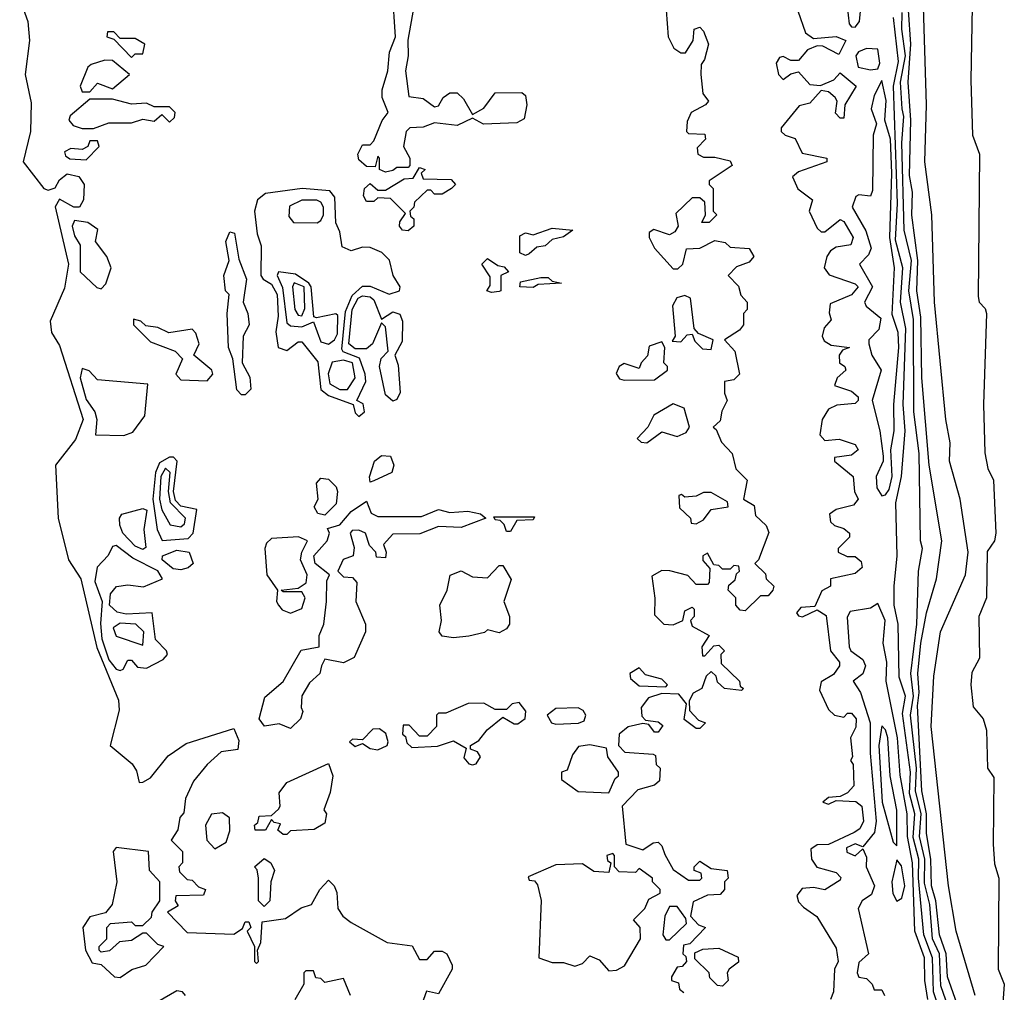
# Model space of a CAD drawing. Extents: x 2889633 to 3052318, y 540750 to 918690.
# Tile 401 of 656: x 3049620 to 3052219, y 684264 to 686830. Entities that reach past the tile are written whole.
import ezdxf

# ---------------------------------------------------------------- set-up
doc = ezdxf.new("R2010")
doc.units = 0

msp = doc.modelspace()

# ---------------------------------------------------------------- linework, layer by layer
at = {"layer": '0CON02XD'}
for points in [[(3051825, 686810), (3051836.2, 686825), (3051846, 686925), (3051811.5, 687065), (3051785, 687080), (3051763.4, 687076.6), (3051745, 687065.8), (3051705, 687078.8), (3051638, 687065), (3051629.4, 687045), (3051642.5, 687032.5), (3051695, 687029.4), (3051745, 687053.8), (3051782, 687025), (3051788.1, 686985), (3051785, 686973.3), (3051766.7, 686955), (3051762.5, 686935), (3051787.5, 686915), (3051804, 686865), (3051809.1, 686819.1), (3051815, 686810.8), (3051825, 686810)], [(3052134.3, 686915), (3052130.2, 686670.2), (3052134.3, 686525), (3052152.9, 686475), (3052149.7, 686099.7), (3052152, 686085), (3052168, 686068), (3052171.4, 686055), (3052163.3, 685815), (3052167, 685687), (3052175.5, 685645.5), (3052190, 685615), (3052196.4, 685475), (3052192.9, 685455), (3052173.6, 685426.4), (3052171.5, 685305), (3052151.1, 685255), (3052152.9, 685145), (3052132.5, 685107.5), (3052130, 685075), (3052136.7, 685016.7), (3052162.9, 684985), (3052171.2, 684955), (3052174, 684855), (3052190.7, 684830.7), (3052188.8, 684655), (3052192.3, 684602.3), (3052204.2, 684565), (3052202, 684325), (3052218.6, 684285), (3052211.4, 684185)], [(3049620, 686885), (3049641.1, 686825), (3049645.6, 686775), (3049634.4, 686685), (3049650.4, 686610.4), (3049648.9, 686535), (3049629.4, 686455), (3049683.8, 686385), (3049695, 686380), (3049713.9, 686386.1), (3049725, 686407.5), (3049745, 686423.3), (3049776.1, 686416.1), (3049790, 686395), (3049788.8, 686355), (3049777.5, 686335), (3049762.5, 686335), (3049725, 686356.7), (3049714, 686336), (3049748.6, 686185), (3049738.3, 686121.7), (3049700.6, 686035), (3049704.3, 686005), (3049725, 685970), (3049787.5, 685775), (3049767.6, 685722.4), (3049714.2, 685654.2), (3049721.4, 685515), (3049748.6, 685405), (3049781.2, 685355), (3049823.5, 685173.5), (3049880.5, 685035), (3049882.1, 685007.9), (3049858.8, 684915), (3049916.4, 684866.4), (3049928.3, 684848.3), (3049935, 684817.5), (3049945, 684818), (3049965, 684830), (3050012, 684888), (3050059.5, 684920.5), (3050185, 684960), (3050198.3, 684928.3), (3050195.8, 684904.2), (3050151.9, 684898.1), (3050115, 684864.4), (3050078.9, 684821.1), (3050058, 684775), (3050053, 684737), (3050042.5, 684725), (3050037.5, 684692.5), (3050020, 684665), (3050050, 684635), (3050050, 684605), (3050040, 684595), (3050041.7, 684581.7), (3050061.7, 684561.7), (3050075, 684560), (3050091.7, 684541.7), (3050110, 684535), (3050105, 684520), (3050031.7, 684518.3), (3050030, 684505), (3050038.3, 684491.7), (3050010, 684475), (3050061.7, 684421.7), (3050185, 684417.5), (3050208.3, 684431.7), (3050215, 684450), (3050225, 684450), (3050230, 684435), (3050220, 684425), (3050240, 684385), (3050240, 684345), (3050245, 684340), (3050250, 684345), (3050247.5, 684375), (3050256.7, 684395), (3050260, 684450), (3050321.7, 684458.3), (3050363, 684487), (3050390, 684495), (3050412.5, 684535), (3050435, 684560), (3050450, 684545), (3050457, 684527), (3050460, 684485), (3050472.5, 684465), (3050495, 684447.5), (3050590, 684395), (3050656.1, 684386.1), (3050675, 684350), (3050695, 684350), (3050715, 684372.5), (3050735, 684372.5), (3050747.5, 684365), (3050761.2, 684335), (3050761.2, 684325), (3050725, 684260), (3050693.3, 684266.7), (3050672.5, 684207.5)], [(3050585, 686427.5), (3050570, 686435), (3050570, 686465), (3050565, 686470), (3050558.3, 686441.7), (3050535, 686442.5), (3050515, 686460), (3050512.5, 686475), (3050525, 686500), (3050545, 686500), (3050555, 686510), (3050576.4, 686563.6), (3050592.5, 686585), (3050576.7, 686625), (3050576.7, 686645), (3050591.2, 686695), (3050595.7, 686744.3), (3050612, 686785), (3050604.2, 686905)], [(3052142, 684255), (3052091.4, 684425), (3052071.4, 684545), (3052025.8, 684965), (3052032.4, 685097.6), (3052050.6, 685215), (3052115.8, 685365), (3052123.1, 685425), (3052102, 685565), (3052074.2, 685665), (3052076.1, 685713.9), (3052064.2, 685775), (3052034.3, 686085), (3052027.5, 686315), (3052009.2, 686455), (3052013.1, 686605), (3052004.2, 686894.2)], [(3050660, 686865), (3050644, 686776), (3050645.6, 686734.4), (3050638, 686695), (3050647, 686627), (3050685, 686622.5), (3050715, 686600), (3050725, 686602.5), (3050737.5, 686625), (3050755, 686636.7), (3050775, 686636.7), (3050791.2, 686621.2), (3050815, 686580), (3050845, 686596.7), (3050875, 686636.7), (3050945, 686637.5), (3050955, 686630), (3050958.8, 686605), (3050951.2, 686568.8), (3050932.1, 686557.9), (3050844.1, 686554.1), (3050815, 686570), (3050775, 686550.8), (3050715, 686557.5), (3050685, 686546.2), (3050650, 686545), (3050640, 686535), (3050632.5, 686495), (3050650, 686465), (3050650, 686445), (3050645, 686440), (3050615, 686440), (3050605, 686432.5), (3050585, 686427.5)], [(3052093.3, 684235), (3052068.9, 684305), (3052065.4, 684365.4), (3052047.5, 684415), (3052038.2, 684505), (3052026.5, 684545), (3052024.6, 684615), (3052012.8, 684682.8), (3052013.2, 684735), (3052000.9, 684795), (3051989.8, 685019.8), (3051993.9, 685055), (3051990, 685105), (3051998.5, 685185), (3052013.1, 685265), (3052040, 685355), (3052053.8, 685455), (3052020.6, 685655), (3052000.5, 685885), (3051997.9, 686045), (3051987.5, 686115), (3051990, 686195), (3051974.5, 686314.5), (3051976.4, 686375), (3051968.7, 686418.7), (3051972.1, 686565), (3051964.5, 686665), (3051971.5, 686765), (3051965.4, 686855.4)], [(3051326.2, 686855), (3051331.2, 686785), (3051346.7, 686755)], [(3051673.6, 686853.6), (3051694, 686795), (3051715, 686780), (3051775, 686786), (3051800, 686775), (3051781.7, 686738.3), (3051740, 686760), (3051725, 686761.2), (3051699.6, 686750.4), (3051675, 686722.5), (3051655, 686722.5), (3051635, 686733.3), (3051625, 686730), (3051616.7, 686715), (3051622.5, 686685), (3051635, 686672.5), (3051655, 686687.5), (3051675, 686692.5), (3051705, 686658.8), (3051733.9, 686656.1), (3051768.3, 686671.7), (3051785, 686690), (3051827.5, 686655), (3051797.5, 686605), (3051795, 686570), (3051785, 686570), (3051773, 686583), (3051777.5, 686615), (3051772.5, 686625), (3051755, 686640), (3051735, 686643.3), (3051705, 686610), (3051677, 686603), (3051630, 686545), (3051630, 686535), (3051640, 686525), (3051666.4, 686516.4), (3051685, 686477.5), (3051750, 686465), (3051750, 686455), (3051675, 686428.8), (3051660, 686415), (3051673.6, 686383.6), (3051712.5, 686355), (3051703.3, 686325), (3051725, 686280), (3051735, 686270), (3051745, 686270), (3051785, 686302.5), (3051795, 686297.5), (3051820, 686255), (3051813.6, 686236.4), (3051775, 686230), (3051760, 686220), (3051750, 686205), (3051743.3, 686175)], [(3052052.4, 684202.4), (3052031.8, 684265), (3052029.5, 684355), (3052006.5, 684415), (3051991.8, 684565), (3051992.7, 684615), (3051977.9, 684672.1), (3051982.5, 684735), (3051968.6, 684788.6), (3051971.1, 684845), (3051950.3, 684999.7), (3051958, 685045), (3051941.2, 685095), (3051938.8, 685235), (3051928, 685285), (3051928, 685335), (3051935.8, 685415), (3051932.5, 685555), (3051947.1, 685625), (3051957.1, 685745), (3051951.9, 685815), (3051958.9, 686015), (3051944.5, 686085), (3051950.6, 686175), (3051931.7, 686248.3), (3051936.4, 686345), (3051926.2, 686655), (3051939.3, 686719.3), (3051925.8, 686835.8)], [(3052070.6, 684225), (3052050.7, 684280.7), (3052047.3, 684365), (3052029.5, 684405), (3052021.8, 684495), (3052008.2, 684551.8), (3052008.5, 684615), (3051994.6, 684675), (3051998.9, 684735), (3051984.6, 684795), (3051986.7, 684855), (3051971.2, 684995), (3051979.2, 685045), (3051971.5, 685105), (3051987.8, 685235), (3051992.5, 685375), (3052002.5, 685435), (3051997.5, 685455), (3051994, 685685), (3051980, 685795), (3051979.3, 686039.3), (3051966.7, 686115), (3051973.5, 686195), (3051954.5, 686274.5), (3051947.8, 686505), (3051953.3, 686575), (3051948.9, 686595), (3051944.6, 686665), (3051957.7, 686735), (3051948.2, 686805), (3051949.1, 686849.1)], [(3051346.7, 686755), (3051365, 686742.5), (3051377, 686743), (3051397.5, 686775), (3051400, 686805), (3051415, 686810), (3051425, 686800), (3051437.5, 686765), (3051427.5, 686725), (3051418.3, 686711.7), (3051417.5, 686685), (3051422.5, 686635), (3051437.5, 686615), (3051430, 686605), (3051392.5, 686585), (3051381.7, 686561.7), (3051380, 686535), (3051385, 686530), (3051428.3, 686528.3), (3051430, 686515), (3051408.3, 686491.7), (3051410, 686475), (3051425, 686467.5), (3051455, 686467.5), (3051495, 686457.5), (3051500, 686445), (3051440, 686405), (3051440, 686395), (3051450, 686385), (3051450, 686325), (3051460, 686315), (3051440, 686295), (3051420, 686295), (3051430, 686315), (3051428.3, 686348.3), (3051415, 686360), (3051395, 686360), (3051351.7, 686318.3), (3051357.5, 686285), (3051349.3, 686270.7), (3051335, 686262.5), (3051293.6, 686276.4), (3051281.7, 686268.3), (3051281.2, 686255), (3051295, 686227.5), (3051345, 686172.5), (3051357, 686173), (3051370, 686185), (3051380, 686225), (3051415, 686227.5), (3051455, 686247.5), (3051481.7, 686241.7), (3051495, 686230), (3051545, 686226.7), (3051557.5, 686205), (3051545, 686190), (3051511.7, 686178.3), (3051490, 686155), (3051517, 686127), (3051523, 686103), (3051540, 686085), (3051540, 686065), (3051530, 686055), (3051530, 686025), (3051519.3, 686010.7), (3051480, 685985), (3051507.5, 685955), (3051520, 685895), (3051505, 685880), (3051480, 685875), (3051480, 685845), (3051487.5, 685825), (3051473, 685797), (3051468.3, 685771.7), (3051450, 685755), (3051458.3, 685748.3), (3051472.5, 685715), (3051500, 685685), (3051510, 685645), (3051540, 685615), (3051530, 685565), (3051558.3, 685548.3), (3051561.7, 685521.7), (3051590, 685495), (3051597, 685477), (3051570, 685405), (3051560, 685395), (3051588.3, 685368.3), (3051590, 685355), (3051610, 685335), (3051607.5, 685325), (3051595, 685310), (3051575, 685310), (3051535, 685270), (3051521.7, 685271.7), (3051510, 685285), (3051510, 685305), (3051490, 685325), (3051491.7, 685338.3), (3051508.3, 685351.7), (3051511.7, 685368.3), (3051520, 685375), (3051518.3, 685388.3), (3051505, 685390), (3051495, 685380), (3051475, 685380), (3051465, 685390), (3051451.7, 685391.7), (3051435, 685422.5), (3051422.5, 685415), (3051423, 685403), (3051441.7, 685381.7), (3051440, 685345), (3051435, 685340), (3051405, 685340), (3051383.6, 685363.6), (3051336.1, 685376.1), (3051315, 685376.7), (3051288.3, 685361.7), (3051296.4, 685303.6), (3051295, 685260), (3051320, 685235), (3051345, 685233.3), (3051370, 685245), (3051375, 685270), (3051395, 685280), (3051400, 685275), (3051400, 685255), (3051390, 685245), (3051395, 685230), (3051440, 685205), (3051420, 685175), (3051421.7, 685151.7), (3051428.3, 685151.7), (3051451.7, 685178.3), (3051465, 685180), (3051480, 685165), (3051470, 685155), (3051471.7, 685131.7), (3051520, 685085), (3051521.7, 685071.7), (3051530, 685065), (3051525, 685060), (3051480, 685065), (3051461.7, 685081.7), (3051458.3, 685098.3), (3051445, 685110), (3051431.7, 685098.3), (3051420, 685065), (3051397, 685053), (3051387, 685033), (3051387.5, 685007.5), (3051411.7, 684981.7), (3051430, 684975), (3051415, 684960), (3051405, 684960), (3051373.3, 684983.3), (3051380, 685025), (3051360, 685050), (3051315, 685052.5), (3051279.3, 685040.7), (3051260, 685015), (3051262, 684992), (3051271.7, 684981.7), (3051305, 684977.5), (3051317.5, 684967.5), (3051305, 684950), (3051295, 684950), (3051280, 684970), (3051265, 684973.3), (3051226.1, 684963.9), (3051202.5, 684945), (3051200, 684915), (3051217, 684897), (3051291.7, 684891.7), (3051298.3, 684888.3), (3051300, 684865), (3051310, 684855), (3051308.3, 684821.7), (3051295, 684810), (3051251.7, 684798.3), (3051210, 684755), (3051220, 684655), (3051265, 684640), (3051291.7, 684658.3), (3051305, 684660), (3051315, 684650), (3051322.5, 684627.5), (3051345, 684587.5), (3051385, 684560), (3051415, 684560), (3051420, 684565), (3051418.3, 684578.3), (3051400, 684585), (3051400, 684595), (3051415, 684610), (3051445, 684590), (3051487.5, 684585), (3051490, 684565), (3051480, 684555), (3051480, 684535), (3051468.3, 684521.7), (3051435, 684520), (3051397.5, 684502.5), (3051390, 684465), (3051411.7, 684441.7), (3051430, 684435), (3051388.3, 684391.7), (3051371.7, 684388.3), (3051370, 684365), (3051378.3, 684358.3), (3051380, 684345), (3051368.3, 684331.7), (3051355, 684330), (3051340, 684305), (3051340, 684295), (3051358.3, 684288.3), (3051361.7, 684271.7), (3051373, 684263)], [(3049915, 686730), (3049925, 686740), (3049945, 686740), (3049950, 686765), (3049925, 686780), (3049885, 686780), (3049868.3, 686798.3), (3049851.7, 686798.3), (3049850, 686785), (3049868.3, 686778.3), (3049915, 686730)], [(3051865, 686697.5), (3051885, 686700), (3051890, 686715), (3051885, 686752.5), (3051855, 686754), (3051833.8, 686745), (3051826.7, 686735), (3051832.5, 686705), (3051865, 686697.5)], [(3049805, 686640), (3049825, 686662.5), (3049865, 686647.5), (3049910, 686685), (3049865, 686722.5), (3049845, 686723.3), (3049808.3, 686711.7), (3049800, 686705), (3049780, 686655), (3049785, 686640), (3049805, 686640)], [(3051895, 685573.3), (3051905, 685576.2), (3051915, 685590), (3051922.9, 685625), (3051918.8, 685695), (3051927.5, 685745), (3051926.9, 685815), (3051940, 685965), (3051938.5, 686005), (3051922.5, 686052.5), (3051929.2, 686175), (3051916.8, 686255), (3051922, 686425), (3051918.2, 686515), (3051903.3, 686565), (3051906.8, 686616.8), (3051895, 686670), (3051875, 686630), (3051867.5, 686595), (3051881.2, 686555), (3051872.9, 686525), (3051871.1, 686378.9), (3051865, 686364.4), (3051835, 686368), (3051826.6, 686363.4), (3051817.3, 686335), (3051853, 686273), (3051867.3, 686227.3), (3051860.4, 686209.6), (3051836.7, 686185), (3051870.6, 686125), (3051850, 686085), (3051854.2, 686074.2), (3051892.3, 686042.3), (3051887.2, 686012.8), (3051861.2, 685985), (3051861.2, 685975), (3051868.8, 685945), (3051893.6, 685905), (3051870, 685825), (3051890, 685745), (3051898.8, 685678.8), (3051898.8, 685665), (3051880.8, 685625), (3051882.5, 685595), (3051895, 685573.3)], [(3049815, 686542.5), (3049855, 686557.5), (3049915, 686557.5), (3049945, 686567.5), (3049975, 686562.5), (3049995, 686580), (3050015, 686560), (3050028.3, 686571.7), (3050030, 686585), (3050015, 686600), (3049975, 686600), (3049955, 686610), (3049915, 686607.5), (3049865, 686620), (3049805, 686620), (3049753.6, 686576.4), (3049750, 686565), (3049761.2, 686551.2), (3049785, 686542.5), (3049815, 686542.5)], [(3049795, 686460), (3049830, 686495), (3049825, 686510), (3049805, 686510), (3049800, 686495), (3049785, 686487.5), (3049755, 686490), (3049738.3, 686481.7), (3049740.7, 686470.7), (3049752.7, 686462.7), (3049795, 686460)], [(3050645, 686272.5), (3050630, 686275), (3050622.5, 686285), (3050623, 686297), (3050638.3, 686318.3), (3050598.3, 686358.3), (3050565, 686360), (3050555, 686350), (3050535, 686350), (3050527.5, 686365), (3050530, 686385), (3050545, 686397.5), (3050565, 686380), (3050585, 686380), (3050635, 686410), (3050658.3, 686411.7), (3050675, 686440), (3050690, 686435), (3050680, 686425), (3050685, 686410), (3050758.3, 686408.3), (3050770, 686395), (3050760, 686385), (3050735, 686370), (3050715, 686370), (3050705, 686380), (3050695, 686380), (3050661.7, 686348.3), (3050660, 686335), (3050650, 686325), (3050651.7, 686311.7), (3050660, 686305), (3050660, 686285), (3050645, 686272.5)], [(3050515, 685783.3), (3050530, 685795), (3050526.1, 685816.1), (3050510, 685825), (3050533.8, 685875), (3050531.9, 685895), (3050516.7, 685936.7), (3050473.8, 685953.8), (3050470.5, 685960.5), (3050480.2, 686059.8), (3050497.3, 686102.7), (3050525, 686126.9), (3050545, 686126.9), (3050595, 686106), (3050622.5, 686115), (3050623.8, 686125), (3050605.7, 686155), (3050595.7, 686195.7), (3050575.8, 686215.8), (3050545, 686229.2), (3050525, 686230), (3050495, 686220), (3050470.7, 686230.7), (3050465, 686270), (3050454.1, 686294.1), (3050452, 686362), (3050438.6, 686378.6), (3050365.8, 686384.2), (3050268.3, 686371.7), (3050247.5, 686355), (3050240, 686325), (3050246.7, 686265), (3050257, 686233), (3050256.7, 686155), (3050262.5, 686145), (3050285, 686132), (3050299.5, 686105), (3050302.1, 686047.9), (3050296, 686006), (3050302.5, 685965), (3050325, 685957.5), (3050355, 685980), (3050365, 685980), (3050406.9, 685926.9), (3050414.5, 685854.5), (3050435, 685838.1), (3050500, 685815), (3050505, 685792.5), (3050515, 685783.3)], [(3050405, 686294.2), (3050415, 686300), (3050422, 686315), (3050422, 686335), (3050415, 686348.8), (3050403.9, 686353.9), (3050365, 686353.8), (3050331.7, 686338.3), (3050330.7, 686310.7), (3050342.5, 686295), (3050405, 686294.2)], [(3049835, 686120), (3049847, 686133), (3049861.2, 686175), (3049850, 686205), (3049820, 686245), (3049826.4, 686276.4), (3049800, 686295), (3049765, 686300), (3049758.8, 686285), (3049765, 686260), (3049780, 686235), (3049780, 686165), (3049823.6, 686123.6), (3049835, 686120)], [(3050215, 685840), (3050205, 685840), (3050193, 685853), (3050182.5, 685935), (3050171.2, 685965), (3050167.5, 686055), (3050172.5, 686105), (3050163.3, 686115), (3050158.8, 686155), (3050172.5, 686195), (3050163.8, 686245), (3050175, 686270), (3050187, 686267), (3050198.3, 686198.3), (3050218.8, 686145), (3050210, 686085), (3050222.5, 686055), (3050226, 686025), (3050210, 685995), (3050207.5, 685925), (3050227, 685887), (3050230, 685855), (3050215, 685840)], [(3050955, 686207.5), (3050940, 686215), (3050940, 686260), (3050955, 686267.5), (3050975, 686262.5), (3051025, 686280), (3051080, 686275), (3051055, 686257.5), (3051025, 686250), (3051007, 686233), (3050985, 686230), (3050965, 686212.5), (3050955, 686207.5)], [(3050865, 686110), (3050852.5, 686115), (3050861.7, 686128.3), (3050861.7, 686151.7), (3050840, 686185), (3050855, 686200), (3050881.7, 686181.7), (3050898.3, 686178.3), (3050910, 686165), (3050890, 686155), (3050890, 686115), (3050885, 686112.5), (3050865, 686110)], [(3050435, 685974), (3050451.2, 685985), (3050458.9, 686001.1), (3050459.3, 686049.3), (3050454, 686054), (3050403, 686043), (3050396.1, 686046.1), (3050389.1, 686125), (3050382.7, 686135), (3050348.3, 686158.3), (3050303.3, 686165), (3050299.2, 686155), (3050313.8, 686123.8), (3050325, 686030), (3050335, 686022), (3050365, 686020), (3050395, 686032.5), (3050415, 685980), (3050435, 685974)], [(3051743.3, 686175), (3051756.4, 686156.4), (3051825, 686133.3), (3051833.3, 686125), (3051815.6, 686104.4), (3051759.3, 686080.7), (3051756.4, 686056.4), (3051761.7, 686038.3), (3051742.9, 686017.1), (3051737.5, 685995), (3051743, 685983), (3051761.2, 685971.2), (3051810, 685965), (3051791.7, 685958.3), (3051782.5, 685945), (3051783.3, 685925), (3051797.5, 685915), (3051800, 685905), (3051777.5, 685885), (3051770, 685865), (3051815, 685850), (3051832.5, 685835), (3051832.5, 685825), (3051825, 685817.5), (3051777, 685813), (3051755, 685802.5), (3051737.5, 685775), (3051732, 685735), (3051745, 685720), (3051783, 685723), (3051825, 685708.8), (3051833.3, 685695), (3051815, 685681.2), (3051770, 685675), (3051770, 685665), (3051820, 685625), (3051823.3, 685585), (3051832.5, 685565), (3051820.7, 685549.3), (3051775, 685537.5), (3051757.5, 685525), (3051760, 685505), (3051770, 685495), (3051795, 685487.5), (3051810, 685475), (3051810, 685465), (3051780, 685435), (3051780, 685425), (3051803.8, 685413.8), (3051825, 685413.3), (3051840.7, 685400.7), (3051843.3, 685385), (3051825, 685368.8), (3051760, 685355), (3051760, 685335), (3051737, 685323), (3051718.3, 685281.7), (3051681.2, 685278.8), (3051670, 685265), (3051675, 685256.7), (3051685.9, 685254.1), (3051725, 685272.5), (3051748.3, 685258.3), (3051760, 685165), (3051783.3, 685135), (3051783.8, 685125), (3051767.9, 685102.1), (3051735, 685082.5), (3051730.7, 685060.7), (3051755, 685010), (3051770, 684995), (3051795, 684990), (3051805, 685000), (3051815, 685000), (3051827.5, 684985), (3051827, 684963), (3051812.5, 684935), (3051817.5, 684885), (3051812.5, 684875), (3051820, 684865), (3051821.7, 684808.3), (3051805, 684790), (3051785, 684780), (3051755, 684777.5), (3051740, 684765), (3051755, 684760), (3051775, 684770), (3051827, 684767), (3051842.5, 684755), (3051846.7, 684715), (3051837.5, 684695), (3051822.5, 684685), (3051755, 684653.3), (3051725, 684652.5), (3051708.3, 684641.7), (3051710, 684615), (3051723.6, 684593.6), (3051775, 684580), (3051787, 684567), (3051785, 684560), (3051745, 684533.8), (3051715, 684540), (3051685, 684537.5), (3051671.2, 684518.8), (3051675, 684502.5), (3051688.3, 684488.3), (3051723.6, 684463.6), (3051775, 684380), (3051780, 684345), (3051770, 684325), (3051767.5, 684265), (3051760, 684245)], [(3050365, 686048.8), (3050372.3, 686067.7), (3050370.6, 686125), (3050344.2, 686135.8), (3050340, 686125), (3050346.2, 686065), (3050355, 686050), (3050365, 686048.8)], [(3050975, 686123.3), (3050940, 686125), (3050941.7, 686138.3), (3050995, 686150), (3051015, 686150), (3051025, 686140), (3051050, 686135), (3050988.3, 686131.7), (3050975, 686123.3)], [(3051445, 685960), (3051450, 685985), (3051411.7, 686001.7), (3051400, 686015), (3051390, 686095), (3051375, 686102.5), (3051353.9, 686096.1), (3051343.3, 686075), (3051350, 685995), (3051341.7, 685981.7), (3051365, 685980), (3051381.7, 685998.3), (3051395, 686000), (3051401.7, 685981.7), (3051421.7, 685961.7), (3051445, 685960)], [(3050605, 685823.3), (3050585, 685840), (3050570, 685915), (3050574.2, 685935.8), (3050592.5, 685955), (3050585, 686020), (3050575, 686030), (3050551.2, 685975), (3050535, 685961.2), (3050505, 685961.5), (3050488.9, 685975), (3050497.8, 686065), (3050513.1, 686095), (3050525, 686101.4), (3050545, 686099.2), (3050555, 686091.2), (3050575, 686040), (3050605, 686058.8), (3050623, 686053), (3050630, 686035), (3050629.3, 685980.7), (3050610, 685945), (3050618.8, 685918.8), (3050623.9, 685846.1), (3050615, 685827.5), (3050605, 685823.3)], [(3050115, 685877.5), (3050130, 685895), (3050127.5, 685905), (3050080, 685945), (3050093.8, 685975), (3050085, 686002.5), (3050075, 686013.3), (3050013.9, 686003.9), (3049985, 686017.5), (3049952.5, 686022.5), (3049940, 686035), (3049920, 686040), (3049920, 686025), (3049965, 685980), (3050030, 685955), (3050050, 685935), (3050032.5, 685895), (3050045, 685880), (3050115, 685877.5)], [(3051215, 685878.8), (3051295, 685880), (3051330, 685905), (3051330, 685915), (3051320, 685925), (3051322.5, 685965), (3051315, 685980), (3051281.7, 685968.3), (3051277, 685943), (3051260, 685925), (3051255, 685910), (3051215, 685922.5), (3051202.5, 685915), (3051193.9, 685896.1), (3051202.7, 685882.7), (3051215, 685878.8)], [(3050485, 685854), (3050505.7, 685885), (3050498, 685925), (3050475, 685931.4), (3050445, 685926), (3050434.5, 685895.5), (3050438.8, 685868.8), (3050465, 685854.2), (3050485, 685854)], [(3049895, 685733.3), (3049918.3, 685741.7), (3049950, 685785), (3049958.3, 685868.3), (3049825, 685880), (3049803.6, 685903.6), (3049785, 685910), (3049780, 685885), (3049795, 685827.5), (3049818, 685795), (3049824, 685775), (3049820, 685735), (3049895, 685733.3)], [(3051275, 685713.8), (3051315, 685742.5), (3051355, 685730), (3051379.3, 685740.7), (3051387.5, 685755), (3051373.3, 685805), (3051345, 685816.2), (3051293.6, 685786.4), (3051277.5, 685755), (3051250, 685725), (3051260, 685715), (3051275, 685713.8)], [(3049996.2, 685456.2), (3050065, 685460.8), (3050077.5, 685475), (3050087.5, 685537.5), (3050045, 685546.5), (3050031.2, 685561.2), (3050026.2, 685585), (3050035.7, 685665), (3050025.6, 685675.6), (3050015, 685675.8), (3049989.4, 685660.6), (3049978.8, 685635), (3049971.1, 685565), (3049982.5, 685485), (3049996.2, 685456.2)], [(3050545, 685610), (3050543.6, 685623.6), (3050556.7, 685665), (3050575, 685680), (3050598.3, 685678.3), (3050607.5, 685655), (3050602.5, 685635), (3050555, 685613.3), (3050545, 685610)], [(3050045, 685492), (3050055, 685500), (3050057.5, 685515), (3050017.9, 685555), (3050012.5, 685585), (3050016.9, 685635), (3050005, 685646.9), (3049992.7, 685625), (3049989.1, 685565), (3049995, 685536.7), (3050017.3, 685497.3), (3050045, 685492)], [(3050425, 685522.5), (3050407, 685527), (3050397.5, 685545), (3050407.5, 685565), (3050403.3, 685606.7), (3050415, 685620), (3050435, 685617.5), (3050455, 685597.5), (3050458.8, 685585), (3050455, 685552.5), (3050425, 685522.5)], [(3051405, 685500), (3051425, 685510), (3051445, 685537.5), (3051490, 685545), (3051488.3, 685558.3), (3051445, 685582.5), (3051425, 685582.5), (3051405, 685572.5), (3051375, 685570), (3051367, 685577), (3051360, 685575), (3051361.7, 685541.7), (3051390, 685515), (3051391.7, 685501.7), (3051405, 685500)], [(3050335, 684960), (3050305, 684972), (3050265.8, 684965.8), (3050252, 684985), (3050267.1, 685042.9), (3050315, 685083.8), (3050363.1, 685166.9), (3050410, 685175), (3050410, 685205), (3050422.5, 685235), (3050430, 685295), (3050430.4, 685349.6), (3050437.5, 685365), (3050400, 685395), (3050396.7, 685415), (3050431.2, 685455), (3050437.5, 685475), (3050432.5, 685487.5), (3050465, 685497.5), (3050495, 685532.5), (3050535, 685560), (3050548, 685528), (3050565, 685518.8), (3050680.7, 685519.3), (3050725, 685537.5), (3050755, 685530), (3050803, 685533), (3050836.4, 685526.4), (3050850, 685515), (3050785, 685490), (3050725, 685492.5), (3050676.4, 685473.6), (3050605, 685472.5), (3050580, 685445), (3050587.5, 685425), (3050585, 685410), (3050561.7, 685411.7), (3050560, 685425), (3050543, 685443), (3050532.5, 685475), (3050515, 685483.3), (3050497.5, 685482.5), (3050492.5, 685475), (3050502.5, 685437.5), (3050500, 685415), (3050474.1, 685405.9), (3050460, 685375), (3050475, 685360), (3050498.3, 685358.3), (3050510, 685345), (3050507.5, 685295), (3050532.5, 685235), (3050532.5, 685215), (3050503, 685147), (3050475, 685133.3), (3050425, 685142.5), (3050416.7, 685125), (3050412.5, 685105), (3050385, 685080), (3050364.3, 685045.7), (3050362.5, 685015), (3050367.5, 685005), (3050361.2, 684985), (3050335, 684960)], [(3049945, 685432), (3049925, 685441.2), (3049892.5, 685475), (3049884, 685496), (3049883.3, 685515), (3049890, 685525), (3049945, 685540), (3049955.7, 685535.7), (3049948, 685485), (3049953, 685437), (3049945, 685432)], [(3050915, 685480), (3050905, 685480), (3050898.3, 685498.3), (3050888.3, 685508.3), (3050875, 685510), (3050871.7, 685518.3), (3050978.3, 685518.3), (3050975, 685510), (3050931.7, 685508.3), (3050915, 685480)], [(3050335, 685264.3), (3050365, 685276.7), (3050373.3, 685305), (3050365, 685320), (3050315, 685320), (3050310, 685325), (3050355, 685330), (3050376.1, 685343.9), (3050378.8, 685365), (3050361.4, 685405), (3050364.5, 685425.5), (3050380, 685455), (3050355.6, 685465.6), (3050285, 685461.4), (3050271.3, 685448.7), (3050267.1, 685435), (3050272, 685365), (3050300, 685325), (3050297.5, 685295), (3050303.3, 685285), (3050312.7, 685272.7), (3050335, 685264.3)], [(3049885, 685112.5), (3049893.3, 685116.7), (3049905, 685140), (3049915, 685140), (3049931.2, 685121.2), (3049955, 685118.8), (3049998.3, 685141.7), (3050010, 685155), (3050007.5, 685165), (3049978.6, 685195), (3049970, 685265), (3049901.1, 685261.1), (3049876.9, 685266.9), (3049856.7, 685285), (3049860, 685315), (3049875.6, 685334.4), (3049905, 685338.6), (3049946.4, 685333.6), (3049996.7, 685355), (3049985, 685376.2), (3049918.8, 685408.8), (3049875, 685442.5), (3049865, 685440), (3049853.6, 685416.4), (3049824.4, 685385.6), (3049817.9, 685347.9), (3049837.5, 685295), (3049832.9, 685237.1), (3049836.7, 685196.7), (3049855, 685141.2), (3049875, 685116.2), (3049885, 685112.5)], [(3050045, 685378.6), (3050025, 685381.4), (3049996.2, 685405), (3049996.7, 685415), (3050035, 685430), (3050067.5, 685425), (3050077.5, 685395), (3050065, 685383.8), (3050045, 685378.6)], [(3050765, 685198.8), (3050735, 685203.3), (3050726.7, 685215), (3050733.3, 685245), (3050728.8, 685285), (3050748, 685325), (3050755.8, 685364.2), (3050785, 685375.8), (3050815, 685360), (3050855, 685357.5), (3050885, 685390), (3050895, 685390), (3050917, 685353), (3050897.5, 685295), (3050912.5, 685255), (3050912.5, 685235), (3050905, 685222.5), (3050885, 685212.5), (3050855, 685220), (3050847, 685213), (3050805, 685203.3), (3050765, 685198.8)], [(3052016.5, 684245), (3052008.5, 684295), (3052008.1, 684355), (3051982.2, 684425), (3051976.2, 684605), (3051963.3, 684675), (3051961.8, 684735), (3051943.4, 684836.6), (3051936.7, 684935), (3051906.9, 685085), (3051908.5, 685135), (3051898.6, 685185), (3051904, 685245), (3051885, 685290), (3051865, 685277.5), (3051811.4, 685268.6), (3051803.9, 685253.9), (3051808.8, 685175), (3051813.3, 685165), (3051845, 685142), (3051851.9, 685125), (3051845, 685103.8), (3051820, 685085), (3051839.2, 685055), (3051864.5, 684975), (3051864.5, 684895), (3051880, 684715), (3051875.7, 684685), (3051845, 684647.5), (3051825, 684655.7), (3051802, 684645), (3051803.3, 684633.3), (3051825, 684623.8), (3051845, 684642.5), (3051855, 684620), (3051853.8, 684595), (3051875.8, 684545), (3051868.3, 684521.7), (3051843.3, 684505), (3051833.3, 684485), (3051860, 684365), (3051835, 684342.5), (3051830, 684315), (3051835, 684303.3), (3051855, 684300), (3051870, 684285), (3051875, 684270), (3051895, 684270), (3051902.5, 684255)], [(3049945, 685180), (3049947.5, 685215), (3049926.7, 685235), (3049885, 685237.5), (3049866.7, 685225), (3049875, 685203.3), (3049945, 685180)], [(3051325, 685070), (3051330, 685075), (3051315, 685090), (3051271.7, 685101.7), (3051255, 685120), (3051230, 685105), (3051231.7, 685091.7), (3051255, 685072.5), (3051325, 685070)], [(3050815, 684864), (3050825, 684866.7), (3050836.2, 684885), (3050828.3, 684898.3), (3050810, 684905), (3050810, 684915), (3050831.7, 684928.3), (3050853.6, 684956.4), (3050895, 684990), (3050925, 684972.5), (3050935, 684972.5), (3050953.6, 684986.4), (3050955.8, 685005.8), (3050938.3, 685028.3), (3050920, 685025), (3050905, 685010), (3050875, 685010), (3050845, 685026.7), (3050803.9, 685026.1), (3050745, 685000), (3050725, 685000), (3050720, 684995), (3050720, 684965), (3050695, 684940), (3050675, 684940), (3050648.3, 684968.3), (3050631.7, 684968.3), (3050630, 684945), (3050638.3, 684938.3), (3050641.7, 684921.7), (3050655, 684910), (3050723, 684913), (3050765, 684927.5), (3050798.3, 684908.3), (3050792.3, 684882.3), (3050805, 684866.7), (3050815, 684864)], [(3051035, 684971.2), (3051095, 684973.8), (3051109.6, 684980.4), (3051113.8, 684995), (3051107.5, 685007.5), (3051094.2, 685014.2), (3051035, 685012.5), (3051012, 684995), (3051023.8, 684975), (3051035, 684971.2)], [(3050565, 684903.3), (3050590, 684915), (3050592.5, 684925), (3050586.7, 684946.7), (3050569.3, 684959.3), (3050551.7, 684958.3), (3050525, 684930), (3050498.3, 684931.7), (3050490, 684925), (3050505, 684912.5), (3050525, 684920), (3050545, 684906.7), (3050565, 684903.3)], [(3051935, 684650), (3051935.3, 684744.7), (3051917.1, 684835), (3051910.8, 684935), (3051905, 684956), (3051895, 684966.7), (3051887.7, 684915), (3051895.9, 684765), (3051925, 684660), (3051935, 684650)], [(3051175, 684790), (3051191.7, 684828.3), (3051200, 684835), (3051200, 684845), (3051172.5, 684885), (3051168.3, 684908.3), (3051125, 684916.7), (3051095, 684912.5), (3051079.3, 684890.7), (3051065, 684850), (3051050, 684845), (3051050, 684825), (3051093.6, 684793.6), (3051175, 684790)], [(3050325, 684680), (3050315, 684680), (3050301.7, 684691.7), (3050308.3, 684708.3), (3050291.7, 684711.7), (3050285, 684720), (3050268.3, 684691.7), (3050241.7, 684691.7), (3050240, 684705), (3050248.3, 684711.7), (3050251.7, 684728.3), (3050285, 684730), (3050303, 684747), (3050307.5, 684755), (3050305, 684790), (3050325, 684817.5), (3050435, 684867.5), (3050446.2, 684835), (3050439.1, 684790.9), (3050422.5, 684745), (3050430, 684735), (3050425, 684710), (3050397, 684693), (3050335, 684690), (3050325, 684680)], [(3050135, 684642.5), (3050165, 684660), (3050175, 684690), (3050173.9, 684723.9), (3050155, 684737.5), (3050126.4, 684733.6), (3050110, 684705), (3050113.8, 684665), (3050135, 684642.5)], [(3049885, 684302.5), (3049916, 684324), (3049952.5, 684335), (3050000, 684385), (3049985, 684390), (3049955, 684420), (3049945, 684420), (3049915, 684400), (3049883, 684397), (3049857, 684373), (3049835, 684370), (3049830, 684375), (3049830, 684385), (3049850, 684405), (3049850, 684435), (3049860, 684445), (3049915, 684450), (3049925, 684440), (3049945, 684440), (3049968.3, 684461.7), (3049970, 684475), (3049990, 684505), (3049990, 684555), (3049962.5, 684585), (3049960, 684635), (3049875, 684645.8), (3049866.7, 684635), (3049876.7, 684555), (3049863.8, 684495), (3049846.2, 684473.8), (3049805, 684463.3), (3049786.7, 684435), (3049794, 684375), (3049811.7, 684341.7), (3049835, 684337.5), (3049870, 684305), (3049885, 684302.5)], [(3051175, 684320), (3051195, 684322.5), (3051216.4, 684333.6), (3051258.8, 684405), (3051257.5, 684435), (3051240, 684455), (3051270, 684485), (3051280.7, 684509.3), (3051310, 684525), (3051310, 684535), (3051290, 684555), (3051290, 684565), (3051255, 684590), (3051245, 684580), (3051201.7, 684581.7), (3051190, 684595), (3051190, 684625), (3051185, 684630), (3051170, 684625), (3051171.7, 684611.7), (3051180, 684605), (3051175, 684580), (3051135, 684582.5), (3051105, 684602.5), (3051035, 684600), (3050961.7, 684568.3), (3050965, 684560), (3050978.3, 684558.3), (3050987, 684547), (3050996.1, 684506.1), (3050990, 684355), (3051025, 684342.5), (3051055, 684342.5), (3051085, 684332.5), (3051105, 684340), (3051125, 684360), (3051149.3, 684349.3), (3051175, 684320)], [(3050265, 684490), (3050250, 684505), (3050250, 684565), (3050247, 684587), (3050240, 684595), (3050265, 684616.7), (3050282.5, 684605), (3050292.5, 684585), (3050282.5, 684555), (3050280, 684505), (3050265, 684490)], [(3051935, 684504.2), (3051948, 684512), (3051955.9, 684545), (3051947.3, 684597.3), (3051935, 684613.3), (3051921.3, 684555), (3051924.1, 684524.1), (3051935, 684504.2)], [(3051335, 684402.5), (3051380, 684445), (3051378.3, 684458.3), (3051355, 684490), (3051335, 684490), (3051322.5, 684465), (3051317.5, 684415), (3051325, 684402.5), (3051335, 684402.5)], [(3051475, 684280), (3051461.7, 684281.7), (3051441.7, 684301.7), (3051440, 684315), (3051401.7, 684351.7), (3051401.7, 684368.3), (3051422.5, 684377.5), (3051465, 684380), (3051516.4, 684356.4), (3051517, 684343), (3051492.5, 684325), (3051487.5, 684315), (3051490, 684295), (3051475, 684280)], [(3050493.3, 684255), (3050475, 684300), (3050425, 684290), (3050415, 684300), (3050401.7, 684301.7), (3050395, 684320), (3050375, 684320), (3050370, 684315), (3050370, 684285), (3050346.4, 684243.6)], [(3050057.5, 684255), (3050050, 684265), (3050035, 684267.5), (3049957, 684223)]]:
    msp.add_lwpolyline(points, dxfattribs=at)

doc.saveas('drawing.dxf')
